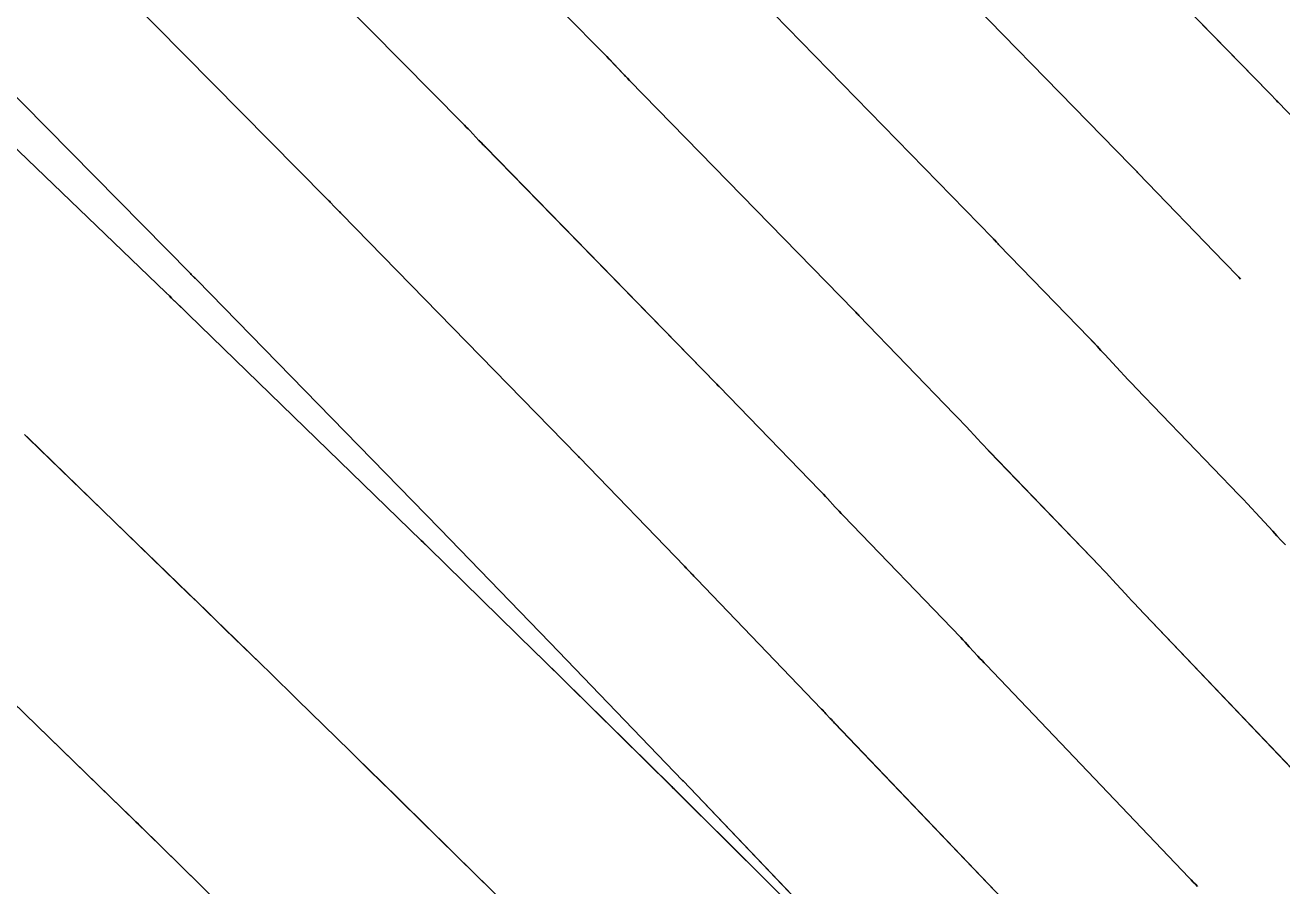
# Model space of a CAD drawing. Extents: x 954385 to 988206, y 1868364 to 1924553.
# Drawn here: x 955904.77 to 955929.86, y 1922926.39 to 1922943.57 of the extents above; entities that cross this region are included whole.
import ezdxf

# ---------------------------------------------------------------- set-up
doc = ezdxf.new("R2010")
doc.units = 0
for name, color, linetype in [('16', 7, 'Continuous'), ('6', 7, 'Continuous'), ('7', 7, 'Continuous'), ('Default', 7, 'Continuous')]:
    doc.layers.add(name, color=color, linetype=linetype)

msp = doc.modelspace()

# ---------------------------------------------------------------- linework, layer by layer
at = {"layer": '16'}
for points in [[(955930.869, 1922927.876), (955926.984, 1922931.949), (955926.92, 1922932.017), (955926.856, 1922932.085), (955926.792, 1922932.154), (955926.729, 1922932.223), (955926.476, 1922932.499), (955926.413, 1922932.567), (955926.349, 1922932.636), (955926.285, 1922932.704), (955926.22, 1922932.771), (955924.023, 1922935.055), (955923.964, 1922935.117), (955923.904, 1922935.18), (955923.846, 1922935.243), (955923.787, 1922935.306), (955923.553, 1922935.559), (955923.494, 1922935.622), (955923.435, 1922935.685), (955923.376, 1922935.747), (955923.316, 1922935.809), (955921.412, 1922937.776), (955921.397, 1922937.793), (955921.381, 1922937.809), (955921.35, 1922937.842), (955921.335, 1922937.859), (955921.319, 1922937.875), (955916.835, 1922942.468), (955916.794, 1922942.51), (955916.753, 1922942.552), (955916.742, 1922942.562), (955916.732, 1922942.573), (955916.722, 1922942.584), (955916.712, 1922942.594), (955916.43, 1922942.896), (955916.379, 1922942.949), (955916.328, 1922943.002), (955916.277, 1922943.055), (955916.225, 1922943.108), (955912.169, 1922947.213)], [(955931.201, 1922940.565), (955929.779, 1922942.034), (955929.764, 1922942.05), (955929.748, 1922942.066), (955929.733, 1922942.082), (955929.718, 1922942.099), (955929.657, 1922942.165), (955929.641, 1922942.181), (955929.626, 1922942.197), (955929.61, 1922942.213), (955929.595, 1922942.229), (955925.473, 1922946.451)], [(955928.173, 1922926.375), (955928.129, 1922926.42), (955928.086, 1922926.465), (955928.042, 1922926.511), (955927.999, 1922926.556), (955923.957, 1922930.794), (955923.914, 1922930.839), (955923.871, 1922930.885), (955923.828, 1922930.931), (955923.786, 1922930.977), (955923.616, 1922931.162), (955923.574, 1922931.208), (955923.531, 1922931.254), (955923.488, 1922931.3), (955923.445, 1922931.345), (955921.099, 1922933.783), (955921.059, 1922933.825), (955921.02, 1922933.867), (955920.98, 1922933.909), (955920.941, 1922933.951), (955920.783, 1922934.121), (955920.744, 1922934.164), (955920.704, 1922934.206), (955920.664, 1922934.248), (955920.624, 1922934.289), (955918.623, 1922936.357), (955918.607, 1922936.374), (955918.576, 1922936.407), (955918.566, 1922936.418), (955918.56, 1922936.424), (955913.956, 1922941.14), (955913.924, 1922941.172), (955913.871, 1922941.226), (955913.861, 1922941.237), (955913.85, 1922941.248), (955913.84, 1922941.259), (955913.829, 1922941.27), (955913.646, 1922941.466), (955913.611, 1922941.502), (955913.577, 1922941.538), (955913.542, 1922941.574), (955913.507, 1922941.61), (955909.206, 1922945.963)], [(955929.028, 1922938.503), (955928.995, 1922938.538), (955928.897, 1922938.642), (955928.799, 1922938.746), (955928.7, 1922938.848), (955926.99, 1922940.615), (955926.977, 1922940.628), (955926.964, 1922940.642), (955926.952, 1922940.655), (955926.939, 1922940.669), (955926.888, 1922940.724), (955926.875, 1922940.737), (955926.862, 1922940.751), (955926.849, 1922940.765), (955926.836, 1922940.778), (955922.594, 1922945.123)], [(955906.243, 1922944.713), (955910.789, 1922940.111), (955910.808, 1922940.093), (955910.826, 1922940.074), (955910.844, 1922940.055), (955910.861, 1922940.036), (955910.947, 1922939.945), (955910.957, 1922939.934), (955910.968, 1922939.923), (955910.979, 1922939.912), (955910.99, 1922939.901), (955911.044, 1922939.845), (955911.076, 1922939.812), (955915.802, 1922934.972), (955915.813, 1922934.961), (955915.831, 1922934.941), (955915.834, 1922934.938), (955917.932, 1922932.77), (955917.953, 1922932.748), (955917.973, 1922932.727), (955917.994, 1922932.705), (955918.014, 1922932.684), (955918.094, 1922932.597), (955918.115, 1922932.575), (955918.135, 1922932.553), (955918.155, 1922932.532), (955918.176, 1922932.51), (955920.669, 1922929.919), (955920.691, 1922929.896), (955920.713, 1922929.873), (955920.735, 1922929.849), (955920.756, 1922929.826), (955920.842, 1922929.732), (955920.864, 1922929.708), (955920.886, 1922929.685), (955920.908, 1922929.662), (955920.93, 1922929.639), (955925.129, 1922925.236)], [(955919.714, 1922943.795), (955924.078, 1922939.326), (955924.088, 1922939.316), (955924.098, 1922939.305), (955924.109, 1922939.294), (955924.119, 1922939.283), (955924.16, 1922939.239), (955924.17, 1922939.228), (955924.18, 1922939.217), (955924.191, 1922939.206), (955924.201, 1922939.195), (955926.008, 1922937.329), (955926.087, 1922937.246), (955926.166, 1922937.163), (955926.245, 1922937.08), (955926.322, 1922936.996), (955926.633, 1922936.66), (955926.711, 1922936.576), (955926.789, 1922936.493), (955926.868, 1922936.41), (955926.947, 1922936.327), (955928.996, 1922934.198), (955929.082, 1922934.108), (955929.167, 1922934.017), (955929.252, 1922933.927), (955929.336, 1922933.835), (955929.672, 1922933.468), (955929.756, 1922933.377), (955929.841, 1922933.285), (955929.926, 1922933.195)], [(955922.259, 1922923.916), (955917.902, 1922928.483), (955917.893, 1922928.493), (955915.252, 1922931.238), (955915.241, 1922931.25), (955913.045, 1922933.519), (955913.043, 1922933.521), (955908.197, 1922938.485), (955908.164, 1922938.519), (955908.087, 1922938.596), (955908.071, 1922938.613), (955903.279, 1922943.463)], [(955903.08, 1922942.554), (955907.581, 1922938.235), (955907.663, 1922938.155), (955907.695, 1922938.124), (955907.961, 1922937.866), (955908.032, 1922937.797), (955912.678, 1922933.284), (955912.713, 1922933.251), (955912.815, 1922933.151), (955914.947, 1922931.061), (955914.98, 1922931.029), (955915.079, 1922930.932), (955917.674, 1922928.374), (955917.7, 1922928.349), (955917.726, 1922928.323), (955917.828, 1922928.221), (955922.294, 1922923.781)], [(955904.757, 1922935.403), (955904.835, 1922935.327), (955904.838, 1922935.324), (955908.034, 1922932.221), (955908.215, 1922932.045), (955908.396, 1922931.87), (955908.576, 1922931.694), (955908.757, 1922931.518), (955909.481, 1922930.816), (955909.661, 1922930.64), (955909.842, 1922930.464), (955910.022, 1922930.288), (955910.202, 1922930.112), (955911.257, 1922929.079), (955911.426, 1922928.913), (955911.595, 1922928.748), (955911.934, 1922928.416), (955912.018, 1922928.333), (955912.103, 1922928.25), (955912.187, 1922928.167), (955912.272, 1922928.084), (955913.775, 1922926.603), (955913.985, 1922926.396), (955914.195, 1922926.189)], [(955909.046, 1922925.647), (955907.079, 1922927.573), (955907.031, 1922927.62), (955906.983, 1922927.667), (955906.935, 1922927.714), (955906.886, 1922927.761), (955906.645, 1922927.996), (955906.5, 1922928.136), (955902.01, 1922932.496)]]:
    msp.add_lwpolyline(points, dxfattribs=at)
at = {"layer": '6'}
for points in [[(955909.206, 1922945.963), (955913.507, 1922941.61), (955913.542, 1922941.574), (955913.577, 1922941.538), (955913.611, 1922941.502), (955913.645, 1922941.466), (955913.829, 1922941.27), (955913.839, 1922941.259), (955913.85, 1922941.248), (955913.861, 1922941.237), (955913.871, 1922941.226), (955913.915, 1922941.184), (955913.925, 1922941.173), (955913.936, 1922941.162), (955913.947, 1922941.151), (955913.957, 1922941.14), (955918.56, 1922936.423), (955918.571, 1922936.413), (955918.581, 1922936.401), (955918.607, 1922936.374), (955918.623, 1922936.357), (955920.625, 1922934.29), (955920.665, 1922934.248), (955920.705, 1922934.206), (955920.744, 1922934.164), (955920.784, 1922934.121), (955920.941, 1922933.951), (955920.98, 1922933.909), (955921.02, 1922933.867), (955921.06, 1922933.825), (955921.1, 1922933.783), (955923.445, 1922931.345), (955923.488, 1922931.3), (955923.531, 1922931.254), (955923.574, 1922931.208), (955923.616, 1922931.162), (955923.786, 1922930.977), (955923.828, 1922930.931), (955923.871, 1922930.885), (955923.914, 1922930.839), (955923.957, 1922930.794), (955928.001, 1922926.556), (955928.044, 1922926.511), (955928.087, 1922926.466), (955928.131, 1922926.42), (955928.174, 1922926.375)], [(955909.045, 1922925.647), (955907.508, 1922927.152), (955907.245, 1922927.409), (955906.982, 1922927.666), (955906.719, 1922927.922), (955906.455, 1922928.178), (955902.573, 1922931.949)]]:
    msp.add_lwpolyline(points, dxfattribs=at)
at = {"layer": '7'}
for points in [[(955930.871, 1922927.876), (955926.984, 1922931.949), (955926.92, 1922932.017), (955926.856, 1922932.085), (955926.792, 1922932.154), (955926.729, 1922932.223), (955926.476, 1922932.499), (955926.413, 1922932.567), (955926.349, 1922932.636), (955926.285, 1922932.704), (955926.22, 1922932.771), (955924.024, 1922935.055), (955923.964, 1922935.117), (955923.905, 1922935.18), (955923.846, 1922935.243), (955923.787, 1922935.306), (955923.553, 1922935.559), (955923.495, 1922935.622), (955923.436, 1922935.685), (955923.376, 1922935.747), (955923.316, 1922935.809), (955921.412, 1922937.776), (955921.397, 1922937.793), (955921.381, 1922937.809), (955921.35, 1922937.842), (955921.335, 1922937.859), (955921.319, 1922937.875), (955916.837, 1922942.468), (955916.816, 1922942.489), (955916.795, 1922942.51), (955916.753, 1922942.552), (955916.742, 1922942.562), (955916.732, 1922942.573), (955916.722, 1922942.584), (955916.712, 1922942.594), (955916.43, 1922942.895), (955916.379, 1922942.949), (955916.328, 1922943.002), (955916.277, 1922943.055), (955916.225, 1922943.108), (955912.169, 1922947.213)], [(955925.475, 1922946.451), (955929.595, 1922942.229), (955929.61, 1922942.213), (955929.626, 1922942.197), (955929.641, 1922942.181), (955929.657, 1922942.164), (955929.718, 1922942.099), (955929.733, 1922942.082), (955929.748, 1922942.066), (955929.764, 1922942.05), (955929.779, 1922942.034), (955931.2, 1922940.566)], [(955929.028, 1922938.503), (955928.995, 1922938.539), (955928.897, 1922938.642), (955928.799, 1922938.746), (955928.7, 1922938.849), (955926.99, 1922940.615), (955926.977, 1922940.628), (955926.964, 1922940.642), (955926.952, 1922940.655), (955926.939, 1922940.669), (955926.888, 1922940.724), (955926.875, 1922940.737), (955926.862, 1922940.751), (955926.849, 1922940.764), (955926.836, 1922940.778), (955922.596, 1922945.123)], [(955906.242, 1922944.713), (955910.789, 1922940.111), (955910.807, 1922940.093), (955910.825, 1922940.074), (955910.843, 1922940.055), (955910.861, 1922940.036), (955910.946, 1922939.945), (955910.957, 1922939.934), (955910.968, 1922939.923), (955910.979, 1922939.912), (955910.99, 1922939.901), (955911.034, 1922939.857), (955911.045, 1922939.846), (955911.056, 1922939.835), (955911.067, 1922939.824), (955911.078, 1922939.813), (955915.802, 1922934.972), (955915.813, 1922934.961), (955915.831, 1922934.941), (955915.834, 1922934.938), (955917.933, 1922932.77), (955917.953, 1922932.749), (955917.974, 1922932.727), (955917.994, 1922932.706), (955918.014, 1922932.684), (955918.095, 1922932.597), (955918.115, 1922932.575), (955918.135, 1922932.554), (955918.156, 1922932.532), (955918.176, 1922932.511), (955920.669, 1922929.919), (955920.691, 1922929.896), (955920.713, 1922929.873), (955920.735, 1922929.849), (955920.756, 1922929.826), (955920.842, 1922929.732), (955920.864, 1922929.708), (955920.886, 1922929.685), (955920.907, 1922929.662), (955920.929, 1922929.639), (955925.131, 1922925.236)], [(955929.926, 1922933.195), (955929.841, 1922933.285), (955929.756, 1922933.376), (955929.672, 1922933.468), (955929.336, 1922933.835), (955929.252, 1922933.926), (955929.167, 1922934.017), (955929.082, 1922934.108), (955928.996, 1922934.198), (955926.948, 1922936.327), (955926.868, 1922936.41), (955926.79, 1922936.493), (955926.711, 1922936.577), (955926.633, 1922936.66), (955926.323, 1922936.997), (955926.245, 1922937.08), (955926.166, 1922937.164), (955926.088, 1922937.247), (955926.008, 1922937.329), (955924.201, 1922939.195), (955924.191, 1922939.206), (955924.181, 1922939.217), (955924.17, 1922939.228), (955924.16, 1922939.239), (955924.119, 1922939.283), (955924.109, 1922939.294), (955924.098, 1922939.305), (955924.088, 1922939.316), (955924.078, 1922939.326), (955919.716, 1922943.796)], [(955903.279, 1922943.463), (955908.071, 1922938.613), (955908.087, 1922938.596), (955908.154, 1922938.53), (955908.165, 1922938.519), (955908.176, 1922938.508), (955908.188, 1922938.496), (955908.199, 1922938.485), (955913.043, 1922933.521), (955913.045, 1922933.519), (955915.241, 1922931.25), (955915.252, 1922931.238), (955917.893, 1922928.492), (955917.902, 1922928.483), (955922.26, 1922923.916)], [(955922.293, 1922923.78), (955917.829, 1922928.223), (955917.727, 1922928.324), (955917.701, 1922928.349), (955917.676, 1922928.375), (955915.056, 1922930.953), (955914.98, 1922931.028), (955914.946, 1922931.061), (955912.814, 1922933.15), (955912.723, 1922933.239), (955912.689, 1922933.272), (955912.678, 1922933.284), (955908.033, 1922937.793), (955907.889, 1922937.933), (955907.694, 1922938.122), (955907.673, 1922938.143), (955907.651, 1922938.165), (955907.581, 1922938.234), (955907.581, 1922938.235), (955903.08, 1922942.555)], [(955914.09, 1922926.293), (955913.774, 1922926.603), (955912.271, 1922928.083), (955912.186, 1922928.166), (955912.102, 1922928.249), (955912.017, 1922928.332), (955911.933, 1922928.415), (955911.594, 1922928.746), (955911.425, 1922928.912), (955911.256, 1922929.078), (955910.202, 1922930.111), (955910.022, 1922930.288), (955909.842, 1922930.464), (955909.661, 1922930.639), (955909.48, 1922930.815), (955908.758, 1922931.517), (955908.577, 1922931.692), (955908.396, 1922931.868), (955908.215, 1922932.043), (955908.035, 1922932.219), (955904.836, 1922935.323), (955904.824, 1922935.336), (955904.756, 1922935.403)]]:
    msp.add_lwpolyline(points, dxfattribs=at)
at = {"layer": 'Default'}
msp.add_arc((955068.332, 1922107.114), 1145.916, 31.460692, 46.414195, dxfattribs=at)

doc.saveas('drawing.dxf')
